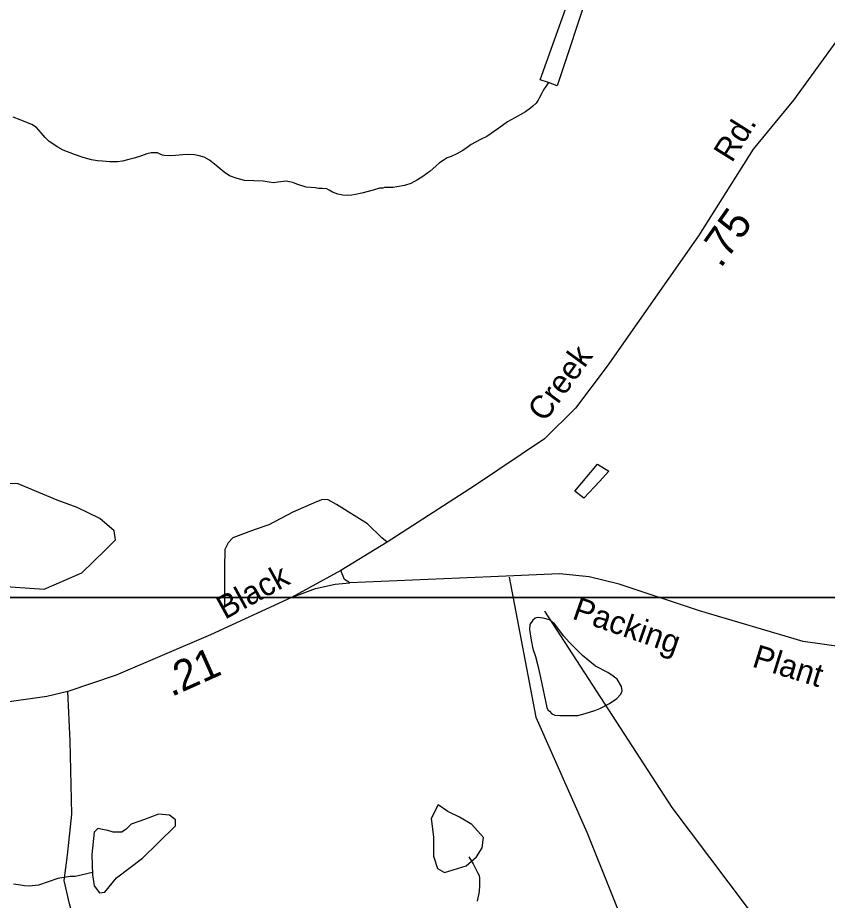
# Model space of a CAD drawing. Extents: x 2082433 to 2279600, y 546599 to 755198.
# Drawn here: x 2166268 to 2169582, y 628988 to 632601 of the extents above; entities that cross this region are included whole.
import ezdxf

# ---------------------------------------------------------------- set-up
doc = ezdxf.new("R2010")
doc.units = 0
for name, color, linetype in [('Exist Hydrographic Creek Single Shore', 7, 'Continuous'), ('Exist Hydrographic Misc Water Feature', 7, 'Continuous'), ('Exist Hydrographic Pond Over 1500 Sq Ft', 7, 'Continuous'), ('Exist Road Non-System Type 51', 7, 'Continuous'), ('Exist Road Secondary Mileage Hundredths English Label', 7, 'Continuous'), ('Exist Road Secondary Ramp 1 Lane  Attributed', 7, 'Continuous'), ('Exist Road Secondary Type 41 Attributed', 7, 'Continuous'), ('Exist Road Secondary Type 51 Attributed', 7, 'Continuous'), ('Exist Road Secondary Type 51 Label', 7, 'Continuous'), ('Map Preparation Inset Cut Line', 7, 'Continuous')]:
    doc.layers.add(name, color=color, linetype=linetype)

msp = doc.modelspace()

# ---------------------------------------------------------------- linework, layer by layer
at = {"layer": 'Exist Hydrographic Creek Single Shore'}
for points in [[(2168113.9, 629166.4), (2168132.1, 629138.5), (2168150, 629102.6), (2168156.5, 629090.7), (2168158.4, 629078.6), (2168158.6, 629064.8), (2168158.4, 629048.6), (2168156.5, 629024.5), (2168148.6, 628984.8)], [(2166573.5, 629102.3), (2166533.6, 629092.7), (2166503.7, 629086.6), (2166482.2, 629085.6), (2166431.7, 629077.6), (2166353.1, 629050.5), (2166315.2, 629046.5), (2166295.1, 629048.4), (2166279.3, 629050.4), (2166251, 629054.2)]]:
    msp.add_lwpolyline(points, dxfattribs=at)
at = {"layer": 'Exist Hydrographic Misc Water Feature'}
for points in [[(2168440.3, 632335.3), (2168406.1, 632346.9), (2168549.8, 632747.8), (2168608.1, 632721.9), (2168476.2, 632321.3), (2168440.3, 632335.3)], [(2168440.3, 632335.3), (2168432.3, 632323.1), (2168420, 632305.1), (2168412.2, 632289.2), (2168402.4, 632270.8), (2168398.5, 632262.9), (2168390.5, 632250.7), (2168376.6, 632239), (2168366.3, 632230.8), (2168346.6, 632214.7), (2168302.8, 632190.5), (2168272.8, 632174.4), (2168236.9, 632148.2), (2168187.5, 632113.9), (2168165.4, 632103.9), (2168141.8, 632091.6), (2168123.3, 632081.4), (2168107.3, 632069.6), (2168089.7, 632057.3), (2168065.5, 632043.1), (2168041.7, 632032.9), (2168025.5, 632026.9), (2168014, 632018.9), (2167994.1, 632006.9), (2167979.8, 631992.8), (2167956, 631972.5), (2167926.5, 631950.2), (2167904.1, 631936.5), (2167876.7, 631922), (2167850.8, 631914.1), (2167820.3, 631907.8), (2167804.3, 631905.8), (2167788.5, 631905.7), (2167768.6, 631905.5), (2167762.6, 631903.5), (2167748.7, 631903.6), (2167723.1, 631895.3), (2167676.7, 631882.9), (2167650.7, 631877.1), (2167635.1, 631874.6), (2167616.9, 631872.9), (2167599, 631874.8), (2167578.7, 631878.6), (2167556.6, 631886.4), (2167542.6, 631894.2), (2167532.6, 631900.2), (2167514.7, 631902.1), (2167498.9, 631902), (2167484.8, 631904.1), (2167448.9, 631907.6), (2167410.4, 631919.5), (2167394.4, 631925.5), (2167380.6, 631929.3), (2167366.5, 631931.4), (2167344.5, 631929), (2167332.6, 631927.2), (2167314.4, 631925.1), (2167296.6, 631926.9), (2167272.6, 631931), (2167234.6, 631932.6), (2167196.5, 631934.3), (2167166.4, 631942.1), (2167134.4, 631953.9), (2167112.4, 631967.8), (2167080.2, 631995.7), (2167052.3, 632017.4), (2167030.4, 632029.2), (2167010.1, 632035.1), (2166992.1, 632039.1), (2166966, 632041), (2166944.1, 632039), (2166914.3, 632036.6), (2166892.4, 632034.7), (2166868, 632036.3), (2166860.2, 632038.3), (2166850.4, 632042.2), (2166840.3, 632048.2), (2166832.1, 632048.2), (2166813.9, 632048.1), (2166796.2, 632043.9), (2166774.5, 632035.9), (2166744.4, 632025.8), (2166722.4, 632019.8), (2166696.4, 632013.6), (2166676.5, 632011.3), (2166644.5, 632011.3), (2166614.6, 632013), (2166594.5, 632014.8), (2166570.1, 632018.9), (2166536, 632028.5), (2166500.1, 632040.4), (2166454.2, 632058.3), (2166432.5, 632070.1), (2166396, 632093.9), (2166380, 632109.7), (2166363.8, 632129.6), (2166344.1, 632151.6), (2166326, 632163.3), (2166301.6, 632173), (2166277.5, 632183.2)], [(2166277.5, 632183.2), (2166249.8, 632193.1)], [(2168649.1, 630702.9), (2168585.5, 630634.7), (2168547.6, 630662.3), (2168640.3, 630772.8), (2168686.8, 630745.1), (2168649.1, 630702.9)], [(2171988.9, 625463.1), (2171842.9, 625569.5), (2171716.8, 625752.5), (2171518.9, 626793), (2171391.7, 627156.5), (2171316.9, 627282.6), (2171173.8, 627439.7), (2170989.8, 627528.8), (2170522.9, 627702.2), (2170363.8, 627784.2), (2169483.7, 628654.9), (2168946.9, 629367.8), (2168425.8, 630172.2)], [(2168630.2, 629765.3), (2168650.1, 629773.2), (2168690.1, 629793.5), (2168719.8, 629813.8), (2168736, 629831.6), (2168741.8, 629845.8), (2168739.7, 629863.5), (2168721.3, 629893.9), (2168705.5, 629905.6), (2168683.3, 629921.5), (2168633.3, 629946.9), (2168603.2, 629971), (2168579.4, 629990.7), (2168525, 630044.4), (2168502.5, 630070.1), (2168464.3, 630120.1), (2168444.2, 630136.1), (2168418.2, 630143.7), (2168396.5, 630145.8), (2168386.4, 630143.6), (2168376.4, 630135.4), (2168364.1, 630117.4), (2168362.4, 630097.4), (2168368.8, 630053.4), (2168376.8, 630017.7), (2168387.2, 629985.7), (2168397.3, 629949.7), (2168407.3, 629900), (2168434.2, 629777.9), (2168438.1, 629768), (2168444.4, 629762.2), (2168454.1, 629752.2), (2168466.8, 629746.2), (2168486.5, 629744.4), (2168526.5, 629744.5), (2168560.5, 629744.6), (2168590.2, 629753.1), (2168630.2, 629765.3)]]:
    msp.add_lwpolyline(points, dxfattribs=at)
at = {"layer": 'Exist Hydrographic Pond Over 1500 Sq Ft'}
for points in [[(2165961.7, 630663.1), (2166057.3, 630283.3), (2166179.4, 630275.4), (2166376, 630262.1), (2166530, 630328.5), (2166625.6, 630421.4), (2166668.1, 630463.9), (2166662.8, 630501.1), (2166604.4, 630551.6), (2166511.4, 630596.7), (2166429.1, 630625.9), (2166269.7, 630692.3), (2166123.7, 630697.7), (2166057.3, 630692.3), (2166006.8, 630687)], [(2168028.6, 629352.5), (2167988.7, 629379), (2167959.5, 629323.3), (2167970.2, 629248.9), (2167970.2, 629169.2), (2167986.1, 629118.8), (2168015.3, 629102.8), (2168102.9, 629129.4), (2168145.4, 629166.6), (2168169.3, 629203.7), (2168174.7, 629246.2), (2168126.8, 629299.3), (2168076.4, 629328.6)], [(2166580.5, 629267.5), (2166571.2, 629175.9), (2166573.8, 629092.2), (2166580.5, 629048.4), (2166603, 629019.2), (2166624.3, 629021.8), (2166672.1, 629080.2), (2166778.3, 629161.2), (2166843.4, 629223.7), (2166913.8, 629292.7), (2166913.8, 629317.9), (2166888.6, 629336.5), (2166844.7, 629340.5), (2166786.3, 629319.3), (2166731.9, 629300.7), (2166711.9, 629279.4), (2166694.7, 629267.5), (2166658.8, 629267.5), (2166636.2, 629274.1), (2166615, 629278.1), (2166596.4, 629282.1)]]:
    msp.add_lwpolyline(points, close=True, dxfattribs=at)
at = {"layer": 'Exist Road Non-System Type 51'}
for points in [[(2167780.3, 630454.6), (2167757.7, 630471.9), (2167699.4, 630529.3), (2167573.1, 630608.3), (2167538, 630627.6), (2167515.2, 630629.3), (2167490.6, 630618.8), (2167394.1, 630576.7), (2167295.9, 630525.8), (2167239.7, 630506.5), (2167192.4, 630489), (2167148.5, 630471.4), (2167129.2, 630452.1), (2167115.2, 630424.1), (2167114.3, 630348.6), (2167114.3, 630187.2)], [(2168279.4, 630310.8), (2168388.6, 629737.7), (2168596.8, 629267.9), (2168979.3, 628315.2), (2169411.8, 627190.6)]]:
    msp.add_lwpolyline(points, dxfattribs=at)
at = {"layer": 'Exist Road Secondary Ramp 1 Lane  Attributed'}
msp.add_lwpolyline([(2167388.6, 630228.3), (2167486.8, 630264.8), (2167567.8, 630282), (2167627.5, 630287.2)], dxfattribs=at)
at = {"layer": 'Exist Road Secondary Type 41 Attributed'}
msp.add_lwpolyline([(2169644.9, 627197.6), (2169564, 627188.6), (2169411.8, 627190.6), (2168713.1, 627214.5), (2168575, 627229.1), (2168479.4, 627253), (2168377.2, 627286.2), (2168140.1, 627417.7), (2167559.2, 627751), (2166907.1, 628130.8), (2166754.4, 628255.6), (2166684.1, 628351.2), (2166623, 628474.7), (2166564.5, 628671.2), (2166479.6, 628974), (2166458.3, 629069.6), (2166471.6, 629173.2), (2166488.8, 629340.5), (2166482.2, 629640.6), (2166473.6, 629843.8)], dxfattribs=at)
at = {"layer": 'Exist Road Secondary Type 51 Attributed'}
for points in [[(2170249.5, 633104.9), (2170004.4, 632904.3), (2169716.9, 632640.8), (2169443.4, 632262.8), (2169278.5, 632062.8), (2169053.9, 631708.3), (2168680.2, 631175), (2168550.3, 631003), (2168424, 630876.7), (2168137.5, 630684.4), (2167780.3, 630454.6), (2167590.4, 630337.8)], [(2167590.4, 630337.8), (2167388.6, 630228.3), (2167056.5, 630074.9), (2166670.3, 629910.4), (2166473.6, 629843.8)], [(2172076.2, 629968.1), (2171939.6, 629989.5), (2171335.8, 630069.1), (2171000.9, 630085.8), (2170718.4, 630083.8), (2170249.2, 630037.6), (2169999.3, 630012.8), (2169907.4, 630004.7), (2169737.3, 630008.6), (2169647.9, 630025.1), (2169482.5, 630048.2), (2169058.7, 630173.8), (2168730.1, 630282.7), (2168606.7, 630312), (2168485.3, 630324.6), (2168203.8, 630312), (2167627.5, 630287.2), (2167605, 630301.9), (2167590.4, 630337.8)], [(2166473.6, 629843.8), (2166387.1, 629822), (2166242.6, 629801.6), (2165850.5, 629771.3), (2165518.8, 629753.5), (2165340.2, 629744.2), (2165122.1, 629727.5), (2165016.8, 629699.5), (2164934.4, 629664.4), (2164869.4, 629627.5), (2164801, 629583.7), (2164744.9, 629548.6)]]:
    msp.add_lwpolyline(points, dxfattribs=at)
at = {"layer": 'Map Preparation Inset Cut Line'}
for points in [[(2163899.7, 645768.1), (2179108.5, 645768.1), (2179108.5, 630228.2), (2163899.7, 630228.2)], [(2125488.3, 630228.2), (2201171.6, 630228.2), (2201171.6, 601522.9), (2185962.8, 601519.6), (2185962.8, 585979.7), (2125488.3, 585979.7)]]:
    msp.add_lwpolyline(points, close=True, dxfattribs=at)

# ---------------------------------------------------------------- texts
at = {"layer": 'Exist Road Secondary Mileage Hundredths English Label'}
for s, rotation, p in [('.75', 54.8205, (2169145.8, 631572.1)), ('.21', 24.076, (2166897.1, 629820.2))]:
    msp.add_text(s, height=125, rotation=rotation, dxfattribs=at).set_placement(p)
at = {"layer": 'Exist Road Secondary Type 51 Label'}
for s, rotation, p in [('Rd.', 58.0612, (2169191.2, 632003.8)), ('Creek', 53.8788, (2168424.9, 630941.8)), ('Black', 28.8134, (2167116.3, 630136.1)), ('Packing', 340.7981, (2168533.2, 630142.5)), ('Plant', 342.7434, (2169269.6, 629946.1))]:
    msp.add_text(s, height=95, rotation=rotation, dxfattribs=at).set_placement(p)

doc.saveas('drawing.dxf')
